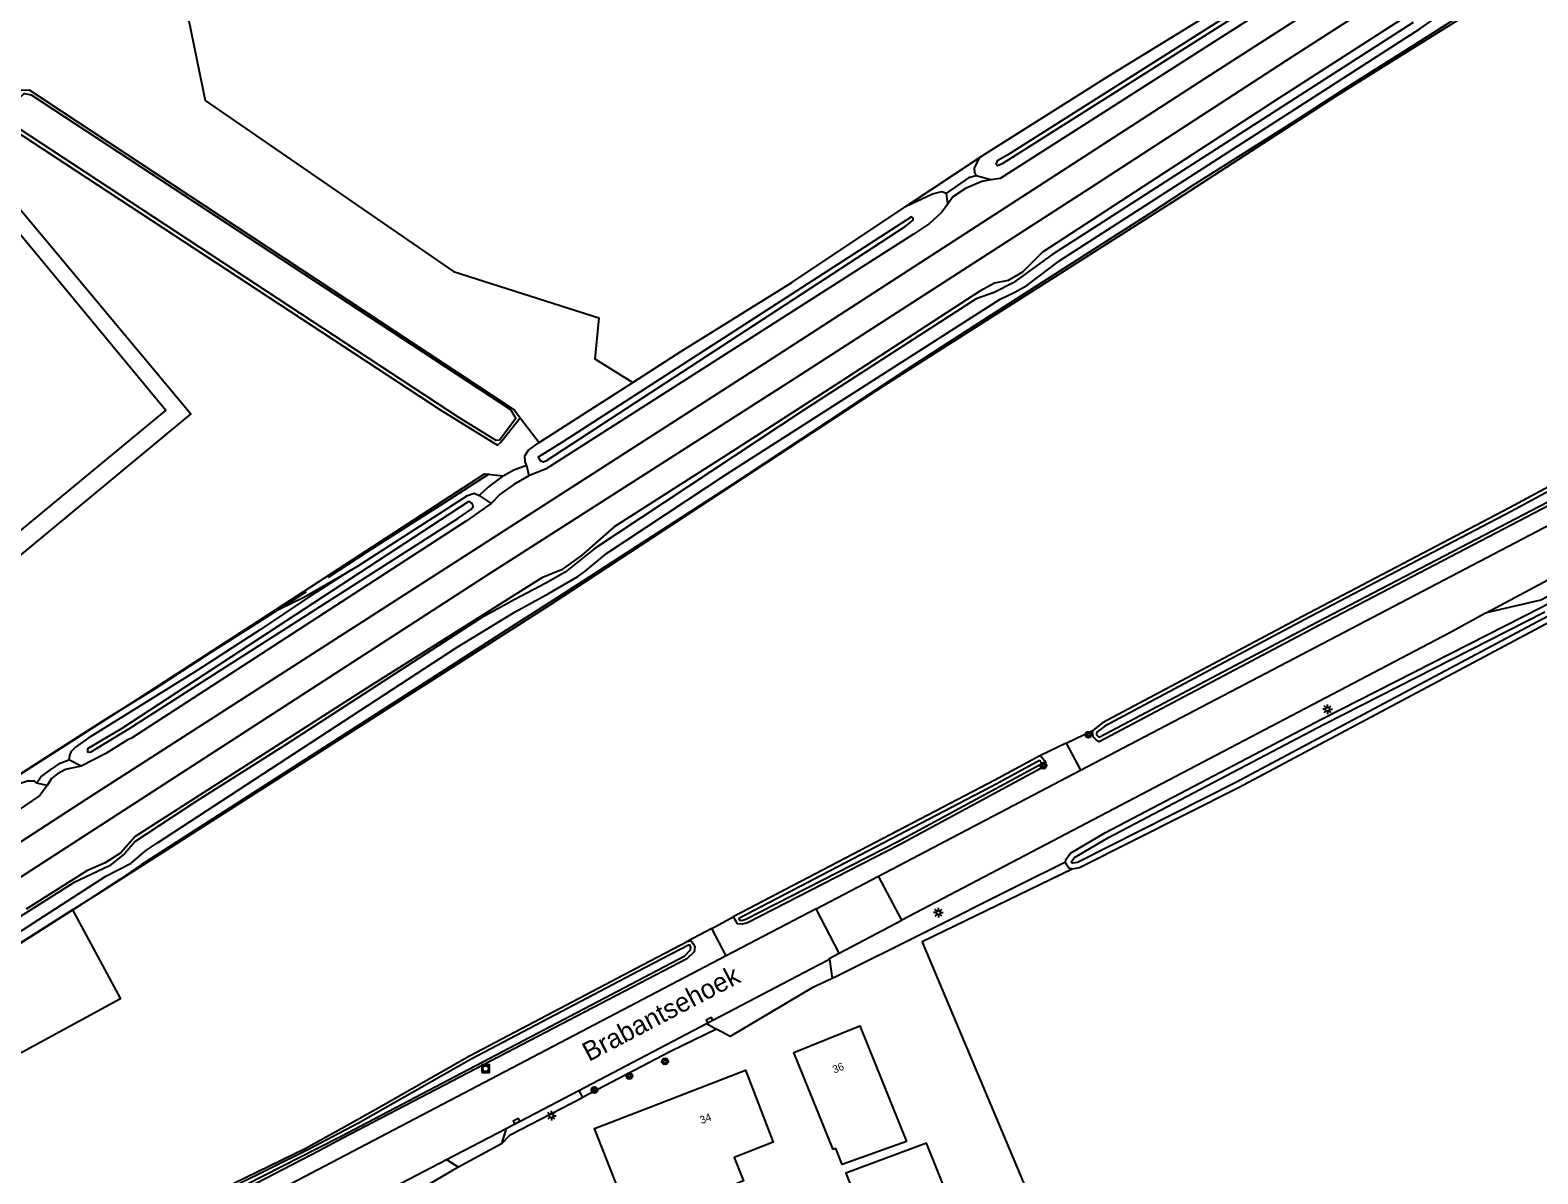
# Model space of a CAD drawing. Extents: x 136000 to 141014, y 402000 to 403500.
# Drawn here: x 140402.6 to 140598.7, y 402759.2 to 402908 of the extents above; entities that cross this region are included whole.
import ezdxf

# ---------------------------------------------------------------- set-up
doc = ezdxf.new("R2010")
doc.units = 0
for name, color, linetype in [('gg-afsc-erfafscheiding', 7, 'Continuous'), ('gg-afsc-hekwerk', 7, 'Continuous'), ('gg-afsc-muur', 7, 'Continuous'), ('gg-anno-huisnummerreeks BGT', 7, 'Continuous'), ('gg-anno-openbare ruimte label', 7, 'Continuous'), ('gg-aspt-spoorlijn', 7, 'Continuous'), ('gg-bbg-bijgebouw', 7, 'Continuous'), ('gg-bbg-hoofdgebouw', 7, 'Continuous'), ('gg-bbg-open loods', 7, 'Continuous'), ('gg-knt-BGT kruinlijn', 7, 'Continuous'), ('gg-knt-bronhoudergrens', 7, 'Continuous'), ('gg-knt-verharding', 7, 'Continuous'), ('gg-knt-verharding nz', 7, 'Continuous'), ('gg-kntw-bovenkant insteek waterloop', 7, 'Continuous'), ('gg-kntw-waterlijn', 7, 'Continuous'), ('gt-grn-groengrens', 7, 'Continuous'), ('gt-grn-vlakafsluiter', 7, 'Continuous'), ('gt-symb-boom', 7, 'Continuous'), ('gt-symb-kolk', 7, 'Continuous'), ('gt-symb-lichtmast', 7, 'Continuous'), ('gt-symb-rioolschacht', 7, 'Continuous')]:
    doc.layers.add(name, color=color, linetype=linetype)

# ---------------------------------------------------------------- blocks, each defined once
blk = doc.blocks.new('gt0-BOOM')
at = {"layer": 'gt-symb-boom'}
for radius in [0.4, 0.2]:
    blk.add_circle((0, 0), radius, dxfattribs=at)
blk = doc.blocks.new('gt0-RS')
at = {"layer": 'gt-symb-rioolschacht'}
blk.add_lwpolyline([(-0.5, -0.5), (0.5, -0.5), (0.5, 0.5), (-0.5, 0.5)], close=True, dxfattribs=at)
blk.add_circle((0, 0), 0.375, dxfattribs=at)
blk = doc.blocks.new('gt0-KOLK')
at = {"layer": 'gt-symb-kolk'}
blk.add_lwpolyline([(0, 0), (0.38, 0), (0.38, 0.4), (-0.37, 0.4), (-0.37, 0), (0, 0)], dxfattribs=at)
blk = doc.blocks.new('gt0-LMAST')
at = {"layer": 'gt-symb-lichtmast'}
for p, q in [((-0.18, 0.17), (-0.45, 0.44)), ((0, 0.25), (0, 0.62)), ((0.17, 0.17), (0.44, 0.44)), ((-0.25, 0), (-0.63, 0)), ((-0.18, -0.18), (-0.45, -0.45)), ((0, -0.25), (0, -0.63)), ((0.44, -0.45), (0.17, -0.18)), ((0.25, 0), (0.62, 0))]:
    blk.add_line(p, q, dxfattribs=at)
blk.add_circle((0, 0), 0.25, dxfattribs=at)

msp = doc.modelspace()

# ---------------------------------------------------------------- linework, layer by layer
at = {"layer": 'gg-afsc-erfafscheiding'}
for points in [[(140491.85, 402778.06), (140485.87, 402775.14), (140474.4, 402769.18)], [(140463.9, 402763.13), (140465.01, 402764.32), (140474.4, 402769.18)], [(140458.29, 402760.12), (140457.5, 402759.68), (140421.95, 402738.79), (140401.07, 402726.7), (140398, 402725.09), (140396.83, 402727.63)]]:
    msp.add_lwpolyline(points, dxfattribs=at)
at = {"layer": 'gg-afsc-hekwerk'}
for points in [[(140595.57, 402914.39), (140585.01, 402907.6), (140574.59, 402900.99), (140566.87, 402896.04), (140553.73, 402887.74), (140548.54, 402884.34), (140540.9, 402879.47), (140533.15, 402874.52), (140525.31, 402869.5), (140516.99, 402864.09), (140493.92, 402848.89), (140471.05, 402834.09), (140465.17, 402830.4), (140451.28, 402821.39), (140417.03, 402799.42), (140414.26, 402797.53), (140411.45, 402795.69), (140397.23, 402786.65)], [(140518.85, 402788.76), (140548.47, 402718.45), (140548.23, 402718.32)]]:
    msp.add_lwpolyline(points, dxfattribs=at)
at = {"layer": 'gg-afsc-muur'}
for points in [[(140441.39, 402836.83), (140446.41, 402840.13), (140456.42, 402846.53), (140462.3, 402850.29)], [(140333.35, 402767.59), (140338.56, 402771.03), (140346.24, 402776.03), (140353.82, 402780.93), (140361.67, 402785.95), (140369.3, 402790.85), (140377.08, 402795.79), (140382.28, 402799.12), (140389.66, 402803.85), (140397.4, 402808.78), (140407.91, 402815.53), (140412.93, 402818.7), (140418.65, 402822.25), (140426.13, 402827.07), (140431.06, 402830.22), (140438.53, 402834.98)]]:
    msp.add_lwpolyline(points, dxfattribs=at)
at = {"layer": 'gg-aspt-spoorlijn'}
for points in [[(140378.07, 402787.34), (140409.94, 402808.02), (140499.81, 402865.75), (140556.11, 402902.16), (140635.02, 402952.86), (140659.43, 402968.76), (140910.23, 403130.2), (140942.71, 403150.91), (140964.57, 403165.21), (140982.95, 403177.01), (140993.83, 403184.1), (141000, 403188.01)], [(140386.42, 402788.21), (140462.42, 402837.34), (140502.19, 402862.83), (140540.42, 402887.42), (140566.77, 402904.56), (140660.2, 402964.59), (140675.8, 402974.73), (140691.93, 402985.01), (140709.07, 402996.24), (140766.04, 403032.84), (140786.06, 403045.84), (140821.88, 403068.79), (140950.44, 403151.66), (140995.97, 403180.81), (141000, 403183.41)]]:
    msp.add_lwpolyline(points, dxfattribs=at)
at = {"layer": 'gg-bbg-bijgebouw'}
msp.add_lwpolyline([(140284.58, 402871.44), (140282.08, 402874.47), (140316.58, 402902.98), (140346.43, 402927.65), (140369.4, 402899.86), (140379.25, 402908.02), (140420.24, 402858.56), (140326.24, 402780.85), (140293.19, 402820.79), (140292.41, 402820.18), (140289.61, 402823.55), (140288.57, 402824.77), (140289.97, 402825.93), (140298.89, 402833.31), (140289.28, 402844.78), (140299.51, 402853.35), (140287.71, 402867.65)], dxfattribs=at)
at = {"layer": 'gg-bbg-hoofdgebouw'}
for points in [[(140507.02, 402762.4), (140501.92, 402775), (140510.49, 402778.47), (140516.58, 402763.46), (140508.18, 402760.47), (140507.35, 402762.53), (140507.02, 402762.4)], [(140479.08, 402757.18), (140475.98, 402765.14), (140482.4, 402767.62), (140495.6, 402772.73), (140499.23, 402763.36), (140494.15, 402761.38), (140495.35, 402758.31), (140494.51, 402757.98)]]:
    msp.add_lwpolyline(points, dxfattribs=at)
at = {"layer": 'gg-bbg-open loods'}
msp.add_lwpolyline([(140522.38, 402755.23), (140519.15, 402763.21), (140508.65, 402759.31), (140512, 402751.03)], dxfattribs=at)
at = {"layer": 'gg-knt-BGT kruinlijn'}
for p, q in [((140524.24, 402887.4), (140522.58, 402886.29)), ((140526.36, 402888.29), (140524.24, 402887.4)), ((140527.53, 402888.53), (140526.36, 402888.29)), ((140522.58, 402886.29), (140521.94, 402885.36)), ((140467.45, 402850.03), (140465.47, 402848.89)), ((140465.47, 402848.89), (140463.7, 402847.63)), ((140463.7, 402847.63), (140462.54, 402846.42)), ((140406.15, 402811.27), (140405.37, 402810.66)), ((140407.18, 402811.82), (140406.15, 402811.27)), ((140409.2, 402812.26), (140407.18, 402811.82)), ((140405.37, 402810.66), (140404.81, 402809.73))]:
    msp.add_line(p, q, dxfattribs=at)
at = {"layer": 'gg-knt-bronhoudergrens'}
for points in [[(140408.1, 402793.56), (140411.45, 402795.69), (140470.36, 402833.34), (140511.65, 402860.46), (140513.67, 402861.75)], [(140537.25, 402799.78), (140531.28, 402796.82), (140518.23, 402790.28)], [(140538.12, 402798.88), (140518.58, 402789.43), (140518.85, 402788.76), (140548.47, 402718.45), (140548.23, 402718.32), (140518.66, 402705.06), (140471.75, 402684.44)], [(140408.1, 402793.56), (140381.85, 402776.91), (140361.77, 402763.98), (140354.32, 402758.75), (140318.74, 402735.84), (140296.36, 402721.6), (140290.96, 402718.3), (140285.25, 402714.66), (140272.23, 402706.54)], [(140408.1, 402793.56), (140414.32, 402781.98), (140284.59, 402711.44), (140291.53, 402695.87)], [(140518.23, 402790.28), (140507.73, 402785.03), (140506.9, 402784.64)]]:
    msp.add_lwpolyline(points, dxfattribs=at)
at = {"layer": 'gg-knt-verharding'}
for p, q in [((140539.2, 402811.72), (140607.78, 402847.65)), ((140512.93, 402797.96), (140539.2, 402811.72)), ((140504.8, 402793.69), (140512.93, 402797.96)), ((140515.94, 402792.22), (140512.93, 402797.96)), ((140504.8, 402793.69), (140493.12, 402787.58)), ((140507.81, 402787.95), (140515.94, 402792.22)), ((140506.53, 402787.17), (140506.9, 402784.64)), ((140473.93, 402770.09), (140490.54, 402778.79)), ((140490.54, 402778.79), (140491.85, 402778.06)), ((140464.49, 402765.15), (140473.93, 402770.09)), ((140464.49, 402765.15), (140463.9, 402763.13)), ((140463.9, 402763.13), (140458.29, 402760.12)), ((140456.73, 402761.09), (140458.29, 402760.12))]:
    msp.add_line(p, q, dxfattribs=at)
for points in [[(140585.6, 402912.4), (140564.96, 402899.1), (140534.26, 402879.12), (140531.64, 402876.51), (140529.8, 402875.41), (140527.99, 402875.06), (140526.11, 402874.06), (140507.89, 402862.22), (140493.27, 402852.79), (140478.53, 402843.4), (140474.31, 402839.65), (140471.67, 402837.8), (140469.14, 402836.76), (140445.67, 402821.99), (140416.24, 402803.1), (140414.38, 402800.98), (140412.34, 402799.7), (140409.96, 402798.65), (140402.05, 402793.68)], [(140464.11, 402850), (140462.21, 402848.58), (140461, 402847.48)], [(140464.11, 402850), (140465.49, 402850.78), (140467.15, 402851.41)], [(140612.53, 402840.92), (140599.06, 402833.86), (140591.97, 402832.2)], [(140433.61, 402832.03), (140438.19, 402834.23), (140444.05, 402837.62)], [(140394.45, 402806.86), (140416.54, 402820.99), (140433.61, 402832.03)], [(140591.97, 402832.2), (140587.15, 402829.56), (140515.94, 402792.22)], [(140493.12, 402787.58), (140362.61, 402719.21), (140349.45, 402712.81), (140331.89, 402705.42), (140322.21, 402702)], [(140506.53, 402787.17), (140506.49, 402787.26), (140507.81, 402787.95)], [(140506.9, 402784.64), (140504.28, 402783.43), (140493.61, 402777.09), (140491.85, 402778.06)], [(140396.99, 402729.99), (140446.96, 402756.17), (140447.04, 402756.01), (140456.73, 402761.09)]]:
    msp.add_lwpolyline(points, dxfattribs=at)
at = {"layer": 'gg-knt-verharding nz'}
for p, q in [((140591.97, 402832.2), (140614.62, 402844.38)), ((140507.81, 402787.95), (140504.8, 402793.69)), ((140456.73, 402761.09), (140464.49, 402765.15))]:
    msp.add_line(p, q, dxfattribs=at)
msp.add_lwpolyline([(140490.54, 402778.79), (140505.03, 402786.38), (140506.53, 402787.17)], dxfattribs=at)
at = {"layer": 'gg-kntw-bovenkant insteek waterloop'}
for p, q in [((140527.53, 402888.53), (140525.62, 402889.04)), ((140521.94, 402885.36), (140521.77, 402886.77)), ((140468.79, 402854.36), (140480.97, 402862.17)), ((140467.15, 402851.41), (140467.45, 402850.03)), ((140461, 402847.48), (140462.54, 402846.42)), ((140409.2, 402812.26), (140407.63, 402813.07)), ((140404.81, 402809.73), (140403.39, 402810.06))]:
    msp.add_line(p, q, dxfattribs=at)
for points in [[(140580.85, 402923.15), (140580.18, 402922.18), (140579.01, 402921.06), (140576.61, 402919.31), (140528.73, 402888.7), (140527.53, 402888.53)], [(140561.65, 402913.6), (140542.71, 402901.9), (140526.03, 402891.38)], [(140400.03, 402899.28), (140399.7, 402898.9), (140398.48, 402897.47), (140398.15, 402897.09), (140398.87, 402896.08), (140456, 402858.55), (140463.37, 402854.01), (140463.75, 402854.35), (140466.31, 402857.58)], [(140400.03, 402899.28), (140401.36, 402900.19), (140402.44, 402900.23), (140464.63, 402859.21), (140465.56, 402858.55), (140466.31, 402857.58)], [(140526.03, 402891.38), (140525.37, 402890.05), (140525.4, 402889.47), (140525.62, 402889.04)], [(140521.94, 402885.36), (140521.12, 402884.28), (140519.55, 402882.86), (140517.48, 402881.46), (140469.71, 402850.94), (140467.45, 402850.03)], [(140516.52, 402885.11), (140519.95, 402886.68), (140521.16, 402887.01), (140521.77, 402886.77)], [(140480.97, 402862.17), (140487.23, 402866.18), (140501.64, 402875.15), (140516.52, 402885.11)], [(140658.6, 402879.22), (140657.82, 402880), (140657.05, 402879.94), (140655.28, 402878.41), (140653.7, 402877.37), (140625.21, 402862.11), (140594.97, 402845.84), (140568.05, 402831.72), (140542.06, 402817.9), (140540.84, 402816.94)], [(140658.6, 402879.22), (140658.66, 402878.72), (140658.52, 402878.08), (140657.78, 402877.05), (140657.22, 402876.55), (140656.34, 402875.83), (140638.68, 402866.7), (140604.28, 402848.32), (140570.26, 402830.6), (140541.6, 402815.42), (140541.18, 402815.72), (140540.82, 402816.08), (140540.76, 402816.53), (140540.84, 402816.94)], [(140537.25, 402799.78), (140537.27, 402800.13), (140537.89, 402800.95), (140542.46, 402803.64), (140570.55, 402818.38), (140599.23, 402833), (140629.56, 402849.46), (140654.38, 402862.35), (140656.52, 402863.17), (140657.45, 402863.21), (140658.26, 402863.14), (140660.56, 402861.85)], [(140688.07, 402764.8), (140673.58, 402793.96), (140671.64, 402798.64), (140669.93, 402804.07), (140668.51, 402808.23), (140667.69, 402812.6), (140665.87, 402825.88), (140663.18, 402853.44), (140662.34, 402855.48), (140661.22, 402857.4), (140659.95, 402858.66), (140658.11, 402859.92), (140656.52, 402860.23), (140654.43, 402859.57), (140627.35, 402845.38), (140606.94, 402834.6), (140559.75, 402809.46), (140539.05, 402799.03), (140538.12, 402798.88)], [(140467.15, 402851.41), (140466.95, 402851.89), (140466.94, 402852.64), (140467.39, 402853.38), (140468.79, 402854.36)], [(140462.54, 402846.42), (140459.32, 402844.18), (140415.74, 402815.91), (140415.19, 402815.66), (140412.41, 402813.89), (140409.2, 402812.26)], [(140444.05, 402837.62), (140445.11, 402838.24), (140459.48, 402847.45), (140460.35, 402847.78), (140461, 402847.48)], [(140444.05, 402837.62), (140438.61, 402834.11), (140432.52, 402830.04), (140424.28, 402824.71), (140410.12, 402815.9), (140408.47, 402814.74), (140407.92, 402814.17), (140407.73, 402813.76), (140407.63, 402813.07)], [(140533.91, 402813.59), (140534.22, 402813.34), (140534.5, 402813.01), (140534.69, 402812.65), (140534.42, 402812.15), (140515.65, 402802.02), (140495.86, 402791.86), (140495.19, 402791.7), (140494.58, 402791.75), (140494.27, 402792.28), (140494.02, 402792.64)], [(140533.91, 402813.59), (140528.06, 402810.42), (140494.02, 402792.64)], [(140404.81, 402809.73), (140403.83, 402808.43), (140400.86, 402806.42), (140398.76, 402804.87), (140358.14, 402778.4), (140356.13, 402777.49), (140354.83, 402777.15), (140353.79, 402777.06)], [(140394.45, 402806.86), (140400.76, 402809.88), (140402.22, 402810.33), (140403.09, 402810.33), (140403.39, 402810.06)], [(140538.12, 402798.88), (140537.66, 402799), (140537.4, 402799.37), (140537.25, 402799.78)], [(140488.02, 402789.44), (140488.53, 402789.57), (140488.87, 402789.12), (140489.04, 402788.74), (140488.93, 402788.13), (140488.01, 402787.21), (140443.17, 402763.82), (140440.15, 402762.24), (140430.91, 402757.41), (140405.49, 402743.93), (140350.73, 402716.16), (140346.05, 402714.06), (140336.06, 402709.98), (140330.77, 402707.78), (140325.42, 402706.07), (140324.69, 402705.9), (140324.36, 402706.12), (140324.08, 402706.56), (140324.16, 402707.09), (140324.27, 402707.31), (140324.61, 402707.65)], [(140448.52, 402768.23), (140459.72, 402774.58), (140482.31, 402786.47), (140488.02, 402789.44)], [(140429.08, 402758.03), (140438.36, 402762.54), (140445.05, 402766.26), (140448.52, 402768.23)]]:
    msp.add_lwpolyline(points, dxfattribs=at)
at = {"layer": 'gg-kntw-waterlijn'}
for points in [[(140528.21, 402890.51), (140528.46, 402891.07), (140530.12, 402892.02), (140569.5, 402917.02), (140577.51, 402922.41), (140577.99, 402922.42), (140578.04, 402922.24), (140577.58, 402921.75), (140570.72, 402917.01), (140528.99, 402890.62), (140528.38, 402890.33), (140528.21, 402890.51)], [(140399.3, 402896.95), (140400.42, 402898.45), (140401.79, 402899.73), (140402.7, 402899.59), (140465.04, 402858.64), (140465.73, 402857.48), (140463.61, 402854.67), (140463.19, 402854.62), (140458.34, 402857.61), (140399.58, 402896.21), (140399.3, 402896.95)], [(140517.41, 402883.53), (140517.22, 402883.7), (140471.71, 402854.36), (140468.67, 402852.47), (140468.88, 402852.04), (140469.07, 402851.93), (140469.34, 402851.85), (140469.81, 402852.04), (140516.39, 402882.44), (140517.42, 402883.29), (140517.41, 402883.53)], [(140541.29, 402816.32), (140541.51, 402816.1), (140541.64, 402816.01), (140570.03, 402831.04), (140604.04, 402848.76), (140638.44, 402867.15), (140656.06, 402876.25), (140656.9, 402876.93), (140657.4, 402877.39), (140658.06, 402878.29), (140658.15, 402878.75), (140658.13, 402878.99), (140657.63, 402879.48), (140657.25, 402879.45), (140655.58, 402878.01), (140653.96, 402876.94), (140625.44, 402861.67), (140595.2, 402845.4), (140568.28, 402831.28), (140542.34, 402817.48), (140541.3, 402816.66), (140541.27, 402816.51), (140541.29, 402816.32)], [(140460.17, 402846.23), (140459.99, 402846.48), (140459.73, 402846.67), (140459.57, 402846.66), (140414.52, 402817.15), (140410.04, 402814.51), (140410.04, 402814.12), (140410.42, 402814.09), (140415.43, 402817.1), (140458.19, 402844.45), (140459.88, 402845.65), (140460.18, 402845.99), (140460.17, 402846.23)], [(140606.59, 402835.26), (140559.4, 402810.13), (140538.81, 402799.75), (140538.16, 402799.64), (140538.12, 402799.66), (140538.07, 402799.72), (140538.01, 402799.87), (140538.4, 402800.38), (140542.82, 402802.99), (140570.89, 402817.71), (140599.58, 402832.34)], [(140495.15, 402792.2), (140495.68, 402792.34), (140515.42, 402802.46), (140534.05, 402812.52), (140534.12, 402812.65), (140534.08, 402812.73), (140533.87, 402812.99), (140533.86, 402812.99), (140528.29, 402809.98), (140494.76, 402792.46), (140494.75, 402792.45), (140494.88, 402792.23), (140495.15, 402792.2)], [(140350.52, 402716.61), (140405.26, 402744.37), (140430.67, 402757.85), (140439.97, 402762.57), (140443.01, 402764.13), (140487.71, 402787.61), (140488.46, 402788.37), (140488.52, 402788.68), (140488.43, 402788.87), (140488.33, 402789.01), (140488.19, 402788.97), (140482.54, 402786.03), (140459.96, 402774.14), (140445.3, 402765.83), (140438.59, 402762.33), (140420.15, 402753.15), (140400.67, 402743.24)]]:
    msp.add_lwpolyline(points, dxfattribs=at)
at = {"layer": 'gt-grn-groengrens'}
for p, q in [((140516.52, 402885.11), (140526.03, 402891.38)), ((140537.34, 402815.25), (140540.84, 402816.94)), ((140537.34, 402815.25), (140533.91, 402813.59)), ((140537.34, 402815.25), (140539.2, 402811.72)), ((140491.25, 402791.16), (140488.02, 402789.44)), ((140491.25, 402791.16), (140494.02, 402792.64)), ((140493.12, 402787.58), (140491.25, 402791.16)), ((140473.93, 402770.09), (140474.4, 402769.18))]:
    msp.add_line(p, q, dxfattribs=at)
for points in [[(140364.66, 402767.08), (140412.41, 402797.93), (140415.7, 402799.64), (140417.59, 402801.26), (140419.13, 402802.28), (140458.12, 402827.74), (140465.68, 402832.34), (140470.07, 402834.74), (140473.83, 402836.94), (140474.74, 402837.59), (140477.52, 402839.92), (140493.16, 402850.25), (140528.74, 402873.02), (140530.65, 402873.89), (140532.2, 402874.78), (140536.49, 402878.02), (140583.33, 402908.15), (140586.92, 402910.66), (140590.57, 402912.55), (140591.81, 402913.45), (140593.08, 402914.55), (140593.82, 402915.05)], [(140513.67, 402861.75), (140552.63, 402886.55), (140572.49, 402899.43), (140595.54, 402913.88)], [(140582.46, 402908.99), (140535.47, 402878.78), (140530.44, 402875.11), (140527.95, 402873.86), (140525.64, 402873.05), (140503.11, 402858.51), (140476.08, 402840.62), (140472.15, 402837.51), (140469.64, 402836.04), (140465.53, 402833.9), (140461.2, 402831.49), (140435.65, 402814.94), (140424.09, 402807.6), (140416.23, 402802.46), (140414.9, 402800.89), (140412.89, 402799.28), (140408.22, 402797.07), (140398.13, 402790.7)], [(140525.62, 402889.04), (140524.61, 402888.77), (140521.77, 402886.77)], [(140403.39, 402810.06), (140403.97, 402810.87), (140405.21, 402811.8), (140406.5, 402812.64), (140407.63, 402813.07)]]:
    msp.add_lwpolyline(points, dxfattribs=at)
at = {"layer": 'gt-grn-vlakafsluiter'}
msp.add_line((140466.31, 402857.58), (140468.79, 402854.36), dxfattribs=at)
for points in [[(140429.26, 402933.42), (140432.53, 402928.28), (140421.32, 402918.57), (140425.34, 402898.86), (140457.66, 402876.61), (140476.53, 402870.58), (140476.02, 402865.23), (140480.97, 402862.17)], [(140393.49, 402900.93), (140394.46, 402900.1), (140390.92, 402897.05), (140390.91, 402897.04), (140423.49, 402858.07), (140325.69, 402777.11)], [(140433.61, 402832.03), (140461.66, 402850.3), (140464.11, 402850)]]:
    msp.add_lwpolyline(points, dxfattribs=at)

# ---------------------------------------------------------------- block references
at = {"layer": 'gt-symb-boom'}
for p in [(140540.2, 402816.34), (140534.37, 402812.33), (140485.15, 402773.86), (140480.52, 402771.98), (140475.97, 402770.13)]:
    msp.add_blockref('gt0-BOOM', p, dxfattribs=at)
at = {"layer": 'gt-symb-kolk', "rotation": 27.633380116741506}
for p in [(140491.02, 402779.04), (140465.92, 402765.9)]:
    msp.add_blockref('gt0-KOLK', p, dxfattribs=at)
at = {"layer": 'gt-symb-lichtmast'}
for p in [(140571.33, 402819.66), (140520.71, 402793.21), (140470.37, 402766.79)]:
    msp.add_blockref('gt0-LMAST', p, dxfattribs=at)
at = {"layer": 'gt-symb-rioolschacht'}
msp.add_blockref('gt0-RS', (140461.82, 402772.9), dxfattribs=at)

# ---------------------------------------------------------------- texts
at = {"layer": 'gg-anno-huisnummerreeks BGT'}
for s, rotation, p in [('36', 22, (140507.17, 402772.27)), ('34', 21.1, (140489.9, 402765.7))]:
    msp.add_text(s, height=1, rotation=rotation, dxfattribs=at).set_placement(p)
at = {"layer": 'gg-anno-openbare ruimte label'}
msp.add_text('Brabantsehoek', height=2.5, rotation=27.7, dxfattribs=at).set_placement((140475.25, 402773.78))

doc.saveas('drawing.dxf')
